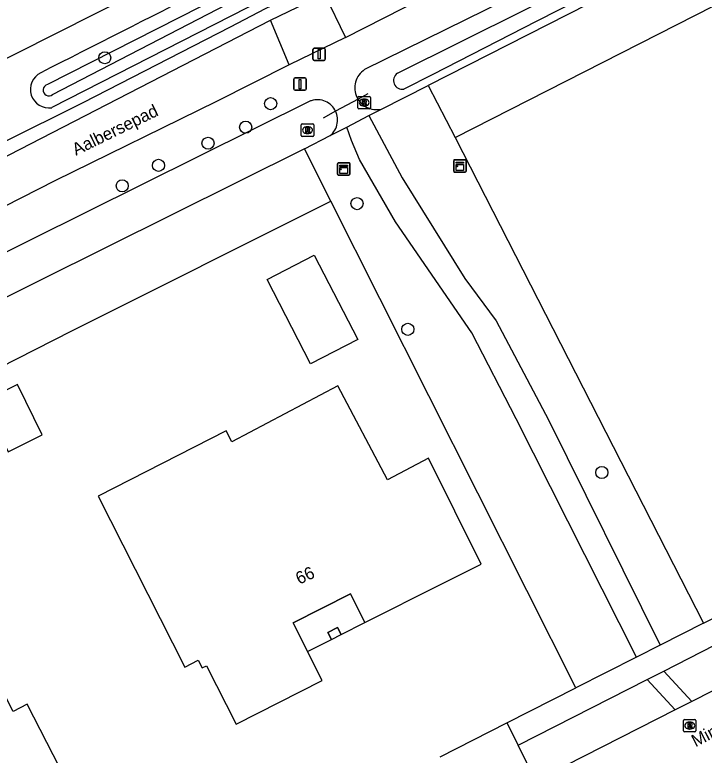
# Model space of a CAD drawing. Extents: x 162722 to 165099, y 384721 to 386283.
# Drawn here: x 163692.7 to 163748.4, y 385170.5 to 385230.3 of the extents above; entities that cross this region are included whole.
import ezdxf

# ---------------------------------------------------------------- set-up
doc = ezdxf.new("R2010")
doc.units = 0
for name, color, linetype in [('IMGEO_Afsluitpaal', 7, 'Continuous'), ('IMGEO_Boom', 7, 'Continuous'), ('IMGEO_Duiker', 7, 'Continuous'), ('IMGEO_Gemengd_bos', 7, 'Continuous'), ('IMGEO_Groenvoorziening', 7, 'Continuous'), ('IMGEO_Kast', 7, 'Continuous'), ('IMGEO_Loofbos', 7, 'Continuous'), ('IMGEO_Muur', 7, 'Continuous'), ('IMGEO_Openbare_ruimte_label', 7, 'Continuous'), ('IMGEO_Pand', 7, 'Continuous'), ('IMGEO_Pand_nummerreeks', 7, 'Continuous'), ('IMGEO_Pand_overbouw', 7, 'Continuous'), ('IMGEO_Rijbaan_lokaal_halfverhard', 7, 'Continuous'), ('IMGEO_Rijbaan_lokaal_open', 7, 'Continuous'), ('IMGEO_Rioolput', 7, 'Continuous'), ('IMGEO_Voetpad_open', 7, 'Continuous'), ('IMGEO_Waterloop', 7, 'Continuous')]:
    doc.layers.add(name, color=color, linetype=linetype)

msp = doc.modelspace()

# ---------------------------------------------------------------- linework, layer by layer
at = {"layer": 'IMGEO_Afsluitpaal'}
for p, q in [((163716.822, 385226.692), (163716.822, 385227.492)), ((163716.822, 385227.492), (163716.822, 385226.692)), ((163716.922, 385227.592), (163717.712, 385227.592)), ((163717.712, 385227.592), (163716.922, 385227.592)), ((163717.812, 385227.492), (163717.812, 385226.692)), ((163717.812, 385226.692), (163717.812, 385227.492)), ((163717.712, 385226.592), (163716.922, 385226.592)), ((163716.922, 385226.592), (163717.712, 385226.592)), ((163715.279, 385224.29), (163715.279, 385225.09)), ((163715.279, 385225.09), (163715.279, 385224.29)), ((163715.379, 385225.19), (163716.169, 385225.19)), ((163716.169, 385225.19), (163715.379, 385225.19)), ((163716.269, 385225.09), (163716.269, 385224.29)), ((163716.269, 385224.29), (163716.269, 385225.09)), ((163716.169, 385224.19), (163715.379, 385224.19)), ((163715.379, 385224.19), (163716.169, 385224.19))]:
    msp.add_line(p, q, dxfattribs=at)
for points in [[(163717.242, 385227.467), (163717.392, 385227.467), (163717.392, 385226.717), (163717.242, 385226.717), (163717.242, 385227.467)], [(163715.699, 385225.065), (163715.849, 385225.065), (163715.849, 385224.315), (163715.699, 385224.315), (163715.699, 385225.065)]]:
    msp.add_lwpolyline(points, dxfattribs=at)
for centre, start, end in [((163716.922, 385227.492), 90, 180), ((163716.922, 385227.492), 90, 180), ((163717.712, 385227.492), 0, 90), ((163717.712, 385227.492), 360, 90), ((163716.922, 385226.692), 180, 270), ((163716.922, 385226.692), 180, 270), ((163717.712, 385226.692), 270, 0), ((163717.712, 385226.692), 270, 0), ((163715.379, 385225.09), 90, 180), ((163715.379, 385225.09), 90, 180), ((163716.169, 385225.09), 0, 90), ((163716.169, 385225.09), 360, 90), ((163715.379, 385224.29), 180, 270), ((163715.379, 385224.29), 180, 270), ((163716.169, 385224.29), 270, 0), ((163716.169, 385224.29), 270, 0)]:
    msp.add_arc(centre, 0.1, start, end, dxfattribs=at)
at = {"layer": 'IMGEO_Boom'}
for centre in [(163700.008, 385226.815), (163713.404, 385223.11), (163711.387, 385221.214), (163708.349, 385219.914), (163704.353, 385218.129), (163701.424, 385216.471), (163720.379, 385215.043), (163724.477, 385204.898), (163740.136, 385193.336)]:
    msp.add_circle(centre, 0.489, dxfattribs=at)
at = {"layer": 'IMGEO_Duiker'}
msp.add_lwpolyline([(163721.239, 385223.894), (163720.457, 385223.472), (163718.65, 385222.495), (163717.642, 385221.951)], dxfattribs=at)
at = {"layer": 'IMGEO_Gemengd_bos'}
for points in [[(163910.573, 385246.191), (163871.205, 385250), (163855.681, 385251.502), (163834.151, 385252.659), (163805.574, 385255.278), (163801.35, 385255.558), (163797.117, 385255.46), (163792.91, 385254.985), (163788.763, 385254.135), (163788.312, 385254.019), (163782.99, 385252.393), (163777.835, 385250.299), (163777.194, 385250), (163772.987, 385247.809), (163761.54, 385242.598), (163726.113, 385224.584)], [(163728.314, 385220.373), (163786.457, 385250), (163789.963, 385251.774), (163810.294, 385250), (163886.57, 385243.212), (163910.133, 385241.022)], [(163726.113, 385224.584), (163728.314, 385220.373)]]:
    msp.add_lwpolyline(points, dxfattribs=at)
at = {"layer": 'IMGEO_Groenvoorziening'}
for points in [[(163760.118, 385245.135), (163720.987, 385225.855), (163720.86, 385225.762), (163720.741, 385225.658), (163720.633, 385225.544), (163720.535, 385225.421), (163720.448, 385225.289), (163720.374, 385225.151), (163720.312, 385225.006), (163720.263, 385224.856), (163720.228, 385224.703), (163720.207, 385224.547), (163720.2, 385224.389), (163720.207, 385224.232), (163720.228, 385224.076), (163720.263, 385223.922), (163720.311, 385223.772), (163720.373, 385223.628), (163720.447, 385223.489), (163720.457, 385223.472), (163720.545, 385223.341), (163720.644, 385223.219), (163720.754, 385223.106), (163720.873, 385223.004), (163721.001, 385222.912), (163721.137, 385222.833), (163721.279, 385222.765), (163721.427, 385222.711), (163721.579, 385222.67), (163721.734, 385222.643), (163721.891, 385222.63), (163722.048, 385222.631), (163722.205, 385222.646), (163722.356, 385222.674)], [(163722.356, 385222.674), (163726.113, 385224.584)], [(163721.329, 385222.143), (163722.356, 385222.674)], [(163719.548, 385221.223), (163721.329, 385222.143)], [(163721.329, 385222.143), (163724.011, 385217.113), (163729.086, 385209.009), (163731.604, 385205.593), (163735.842, 385197.581), (163744.855, 385179.419)], [(163718.214, 385220.533), (163719.548, 385221.223)], [(163742.936, 385178.446), (163733.239, 385197.673), (163729.649, 385204.624), (163723.491, 385213.575), (163720.588, 385218.607), (163719.919, 385220.14), (163719.548, 385221.223)], [(163728.314, 385220.373), (163748.353, 385181.193)], [(163718.262, 385215.236), (163716.137, 385219.455)], [(163559.746, 385137.091), (163591.679, 385153.256), (163626.169, 385170.846), (163627.133, 385169.047), (163697.355, 385204.78), (163718.262, 385215.236)], [(163738.041, 385175.965), (163718.262, 385215.236)]]:
    msp.add_lwpolyline(points, dxfattribs=at)
at = {"layer": 'IMGEO_Kast'}
for p, q in [((163728.18, 385217.664), (163728.18, 385218.505)), ((163728.18, 385218.505), (163728.18, 385217.664)), ((163728.255, 385218.589), (163729.096, 385218.589)), ((163729.096, 385218.589), (163728.255, 385218.589)), ((163729.18, 385218.514), (163729.18, 385217.673)), ((163729.18, 385217.673), (163729.18, 385218.514)), ((163718.8, 385217.42), (163718.8, 385218.261)), ((163718.8, 385218.261), (163718.8, 385217.42)), ((163718.875, 385218.345), (163719.716, 385218.345)), ((163719.716, 385218.345), (163718.875, 385218.345)), ((163719.8, 385218.27), (163719.8, 385217.429)), ((163719.8, 385217.429), (163719.8, 385218.27)), ((163719.725, 385217.345), (163718.884, 385217.345)), ((163718.884, 385217.345), (163719.725, 385217.345)), ((163729.105, 385217.589), (163728.264, 385217.589)), ((163728.264, 385217.589), (163729.105, 385217.589))]:
    msp.add_line(p, q, dxfattribs=at)
for points in [[(163728.375, 385218.379), (163728.975, 385218.379), (163728.975, 385218.294), (163728.375, 385218.294), (163728.375, 385218.379)], [(163718.995, 385218.135), (163719.595, 385218.135), (163719.595, 385218.05), (163718.995, 385218.05), (163718.995, 385218.135)], [(163718.995, 385217.96), (163719.595, 385217.96), (163719.595, 385217.471), (163718.995, 385217.471), (163718.995, 385217.96)], [(163728.375, 385218.204), (163728.975, 385218.204), (163728.975, 385217.715), (163728.375, 385217.715), (163728.375, 385218.204)]]:
    msp.add_lwpolyline(points, dxfattribs=at)
for centre in [(163719.079, 385217.809), (163728.459, 385218.053)]:
    msp.add_circle(centre, 0.0377, dxfattribs=at)
for centre, start, end in [((163728.258, 385218.511), 92.4484, 184.28452), ((163728.258, 385218.511), 92.4484, 184.28452), ((163729.102, 385218.511), 2.4484, 94.28452), ((163729.102, 385218.511), 2.4484, 94.28452), ((163718.878, 385218.267), 92.4484, 184.28452), ((163718.878, 385218.267), 92.4484, 184.28452), ((163719.722, 385218.267), 2.4484, 94.28452), ((163719.722, 385218.267), 2.4484, 94.28452), ((163718.878, 385217.423), 182.4484, 274.28452), ((163718.878, 385217.423), 182.4484, 274.28452), ((163719.722, 385217.423), 272.4484, 4.28452), ((163719.722, 385217.423), 272.4484, 4.28452), ((163728.258, 385217.667), 182.4484, 274.28452), ((163728.258, 385217.667), 182.4484, 274.28452), ((163729.102, 385217.667), 272.4484, 4.28452), ((163729.102, 385217.667), 272.4484, 4.28452)]:
    msp.add_arc(centre, 0.0779, start, end, dxfattribs=at)
at = {"layer": 'IMGEO_Loofbos'}
for points in [[(163582.086, 385306.805), (163581.429, 385306.477), (163540.181, 385285.869), (163543.916, 385277.299), (163557.512, 385250), (163593.927, 385177.311), (163740.778, 385251.339), (163752.789, 385257.167), (163698.901, 385364.116), (163630.385, 385330.124), (163622.467, 385326.196)], [(163757.387, 385253.337), (163752.201, 385250.905), (163745.056, 385247.554), (163737.476, 385243.672), (163734.234, 385241.981), (163722.212, 385235.501), (163717.573, 385233.012), (163716.246, 385232.352), (163712.957, 385230.751), (163710.127, 385229.294), (163698.248, 385223.179), (163685.195, 385216.689), (163675.324, 385212.002), (163668.072, 385208.03), (163655.211, 385201.438), (163641.53, 385194.548), (163632.401, 385189.722), (163621.089, 385184.054), (163617.286, 385182.387), (163610.793, 385178.777), (163603.256, 385174.96), (163593.858, 385170.653)], [(163748.275, 385249.617), (163695.744, 385222.786)]]:
    msp.add_lwpolyline(points, dxfattribs=at)
for centre, radius, start, end in [((165519.651, 381635.629), 4027.138, 116.113636, 116.944509), ((163695.502, 385224.261), 1.495, 116.0865, 279.301)]:
    msp.add_arc(centre, radius, start, end, dxfattribs=at)
at = {"layer": 'IMGEO_Muur'}
msp.add_lwpolyline([(163718.317, 385179.878), (163718.031, 385180.441), (163718.799, 385180.83), (163719.085, 385180.267)], dxfattribs=at)
at = {"layer": 'IMGEO_Pand'}
for points in [[(163713.112, 385208.92), (163716.917, 385210.883), (163720.429, 385204.075), (163716.624, 385202.112), (163713.112, 385208.92)], [(163690.202, 385199.086), (163692.204, 385195.021), (163694.968, 385196.383), (163692.967, 385200.447), (163690.202, 385199.086)], [(163729.803, 385185.645), (163730.409, 385185.948), (163726.138, 385194.491), (163722.85, 385192.751), (163718.832, 385200.343), (163710.268, 385195.81), (163709.8, 385196.694), (163699.477, 385191.432), (163706.463, 385177.642), (163707.56, 385178.198), (163707.887, 385177.58), (163708.227, 385177.752), (163710.611, 385173.041), (163717.567, 385176.558), (163716.389, 385178.888), (163715.211, 385181.216), (163719.86, 385183.552), (163721.011, 385181.249), (163727.111, 385184.299), (163729.803, 385185.645)], [(163718.799, 385180.83), (163718.031, 385180.441), (163718.317, 385179.878), (163719.085, 385180.267), (163718.799, 385180.83)], [(163678.957, 385161.825), (163680.697, 385162.713), (163682.773, 385158.645), (163688.547, 385161.592), (163688.063, 385162.54), (163692.459, 385164.784), (163693.631, 385162.488), (163698.647, 385165.048), (163696.374, 385169.502), (163693.75, 385174.643), (163692.622, 385174.067), (163689.824, 385179.548), (163681.282, 385175.188), (163683.685, 385170.48), (163676.429, 385166.777), (163676.683, 385166.279), (163678.957, 385161.825)]]:
    msp.add_lwpolyline(points, dxfattribs=at)
at = {"layer": 'IMGEO_Pand_overbouw'}
msp.add_lwpolyline([(163718.317, 385179.878), (163718.031, 385180.441), (163718.799, 385180.83), (163719.085, 385180.267), (163721.011, 385181.249), (163719.86, 385183.552), (163715.211, 385181.216), (163716.389, 385178.888)], close=True, dxfattribs=at)
at = {"layer": 'IMGEO_Rijbaan_lokaal_halfverhard'}
for points in [[(163719.457, 385228.444), (163755.332, 385246.722), (163759.373, 385248.264), (163759.521, 385248.321), (163762.995, 385250), (163774.167, 385255.4), (163777.7, 385256.496), (163786.742, 385258.325), (163797.199, 385259.686), (163806.158, 385259.833), (163816.097, 385259.533), (163821.049, 385259.692), (163829.476, 385259.387), (163831.652, 385259.175)], [(163594.305, 385169.758), (163603.673, 385174.051), (163611.279, 385177.903), (163617.772, 385181.513), (163621.537, 385183.16), (163632.849, 385188.828), (163641.983, 385193.656), (163668.525, 385207.138), (163675.753, 385211.099), (163691.382, 385218.519), (163713.395, 385229.852)], [(163714.908, 385226.251), (163709.029, 385223.291), (163695.982, 385216.891), (163624.905, 385180.679), (163618.659, 385177.795), (163605.526, 385170.964), (163600.475, 385168.619), (163586.161, 385161.547), (163584.248, 385160.553)]]:
    msp.add_lwpolyline(points, dxfattribs=at)
at = {"layer": 'IMGEO_Rijbaan_lokaal_open'}
for points in [[(163713.395, 385229.852), (163717.752, 385231.973)], [(163717.752, 385231.973), (163719.457, 385228.444)], [(163714.908, 385226.251), (163713.395, 385229.852)], [(163719.457, 385228.444), (163714.908, 385226.251)], [(163750.635, 385176.516), (163747.406, 385174.874)], [(163747.406, 385174.874), (163746.068, 385174.193)], [(163746.068, 385174.193), (163735.748, 385168.945), (163734.821, 385168.432)]]:
    msp.add_lwpolyline(points, dxfattribs=at)
at = {"layer": 'IMGEO_Rioolput'}
for p, q in [((163720.452, 385222.767), (163720.452, 385223.619)), ((163720.527, 385223.693), (163721.379, 385223.693)), ((163720.94, 385223.473), (163720.965, 385223.473)), ((163721.453, 385223.619), (163721.453, 385222.767)), ((163721.379, 385222.693), (163720.527, 385222.693)), ((163720.963, 385222.913), (163720.938, 385222.913)), ((163715.88, 385220.543), (163715.88, 385221.395)), ((163715.955, 385221.469), (163716.807, 385221.469)), ((163716.881, 385221.395), (163716.881, 385220.543)), ((163716.368, 385221.249), (163716.393, 385221.249)), ((163716.807, 385220.469), (163715.955, 385220.469)), ((163716.391, 385220.689), (163716.366, 385220.689)), ((163746.736, 385172.488), (163746.736, 385173.34)), ((163746.811, 385173.414), (163747.663, 385173.414)), ((163747.224, 385173.194), (163747.249, 385173.194)), ((163747.737, 385173.34), (163747.737, 385172.488)), ((163747.663, 385172.414), (163746.811, 385172.414)), ((163747.247, 385172.634), (163747.222, 385172.634))]:
    msp.add_line(p, q, dxfattribs=at)
for points in [[(163720.452, 385222.767), (163720.452, 385223.619)], [(163720.527, 385223.693), (163721.379, 385223.693)], [(163721.041, 385223.391), (163720.789, 385223.393), (163720.789, 385222.993)], [(163720.789, 385222.993), (163720.913, 385222.993), (163720.913, 385223.155), (163720.924, 385223.155)], [(163720.967, 385223.312), (163720.913, 385223.312), (163720.913, 385223.231)], [(163720.913, 385223.231), (163720.965, 385223.231)], [(163721.453, 385223.619), (163721.453, 385222.767)], [(163721.379, 385222.693), (163720.527, 385222.693)], [(163720.971, 385223.126), (163721.042, 385222.993), (163721.182, 385222.993), (163721.117, 385223.119)], [(163715.88, 385220.543), (163715.88, 385221.395)], [(163715.955, 385221.469), (163716.807, 385221.469)], [(163716.881, 385221.395), (163716.881, 385220.543)], [(163716.469, 385221.167), (163716.217, 385221.169), (163716.217, 385220.769)], [(163716.217, 385220.769), (163716.341, 385220.769), (163716.341, 385220.931), (163716.352, 385220.931)], [(163716.395, 385221.088), (163716.341, 385221.088), (163716.341, 385221.007)], [(163716.341, 385221.007), (163716.393, 385221.007)], [(163716.399, 385220.902), (163716.47, 385220.769), (163716.61, 385220.769), (163716.545, 385220.895)], [(163716.807, 385220.469), (163715.955, 385220.469)], [(163746.736, 385172.488), (163746.736, 385173.34)], [(163746.811, 385173.414), (163747.663, 385173.414)], [(163747.325, 385173.112), (163747.073, 385173.114), (163747.073, 385172.714)], [(163747.251, 385173.033), (163747.197, 385173.033), (163747.197, 385172.952)], [(163747.737, 385173.34), (163747.737, 385172.488)], [(163747.663, 385172.414), (163746.811, 385172.414)], [(163747.073, 385172.714), (163747.197, 385172.714), (163747.197, 385172.876), (163747.208, 385172.876)], [(163747.197, 385172.952), (163747.249, 385172.952)], [(163747.255, 385172.847), (163747.326, 385172.714), (163747.466, 385172.714), (163747.401, 385172.84)]]:
    msp.add_lwpolyline(points, dxfattribs=at)
for centre, radius, start, end in [((163720.529, 385223.617), 0.0765, 91.55205, 178.44795), ((163720.529, 385223.617), 0.0765, 91.55205, 178.44795), ((163720.923, 385223.102), 0.0533, 26.02933, 88.69889), ((163720.949, 385223.42), 0.19, 274.7715, 282.96867), ((163720.973, 385223.216), 0.0964, 77.00612, 93.18647), ((163720.987, 385223.273), 0.0378, 276.66336, 79.67722), ((163721.04, 385223.281), 0.109, 350.36119, 89.41601), ((163721.038, 385223.281), 0.112, 277.58423, 350.98172), ((163721.022, 385223.066), 0.108, 29.51342, 73.79051), ((163721.377, 385223.617), 0.0765, 1.55205, 88.44795), ((163721.377, 385223.617), 0.0765, 1.55205, 88.44795), ((163720.529, 385222.769), 0.0765, 181.55205, 268.44795), ((163720.529, 385222.769), 0.0765, 181.55205, 268.44795), ((163721.377, 385222.769), 0.0765, 271.55205, 358.44795), ((163721.377, 385222.769), 0.0765, 271.55205, 358.44795), ((163715.957, 385221.393), 0.0765, 91.55205, 178.44795), ((163715.957, 385221.393), 0.0765, 91.55205, 178.44795), ((163716.805, 385221.393), 0.0765, 1.55205, 88.44795), ((163716.805, 385221.393), 0.0765, 1.55205, 88.44795), ((163716.351, 385220.878), 0.0533, 26.02933, 88.69889), ((163716.377, 385221.196), 0.19, 274.7715, 282.96867), ((163716.401, 385220.992), 0.0964, 77.00612, 93.18647), ((163716.415, 385221.049), 0.0378, 276.66336, 79.67722), ((163716.468, 385221.057), 0.109, 350.36119, 89.41601), ((163716.466, 385221.057), 0.112, 277.58423, 350.98172), ((163716.45, 385220.842), 0.108, 29.51342, 73.79051), ((163715.957, 385220.545), 0.0765, 181.55205, 268.44795), ((163715.957, 385220.545), 0.0765, 181.55205, 268.44795), ((163716.805, 385220.545), 0.0765, 271.55205, 358.44795), ((163716.805, 385220.545), 0.0765, 271.55205, 358.44795), ((163746.813, 385173.338), 0.0765, 91.55205, 178.44795), ((163746.813, 385173.338), 0.0765, 91.55205, 178.44795), ((163747.257, 385172.937), 0.0964, 77.00612, 93.18647), ((163747.271, 385172.994), 0.0378, 276.66336, 79.67722), ((163747.324, 385173.002), 0.109, 350.36119, 89.41601), ((163747.322, 385173.002), 0.112, 277.58423, 350.98172), ((163747.661, 385173.338), 0.0765, 1.55205, 88.44795), ((163747.661, 385173.338), 0.0765, 1.55205, 88.44795), ((163746.813, 385172.49), 0.0765, 181.55205, 268.44795), ((163746.813, 385172.49), 0.0765, 181.55205, 268.44795), ((163747.207, 385172.823), 0.0533, 26.02933, 88.69889), ((163747.233, 385173.141), 0.19, 274.7715, 282.96867), ((163747.306, 385172.787), 0.108, 29.51342, 73.79051), ((163747.661, 385172.49), 0.0765, 271.55205, 358.44795), ((163747.661, 385172.49), 0.0765, 271.55205, 358.44795)]:
    msp.add_arc(centre, radius, start, end, dxfattribs=at)
for centre, major_axis, ratio, start_param, end_param in [((163720.939, 385223.193), (-0.387, 0.002), 0.722429, 4.712389, 7.853982), ((163720.964, 385223.193), (-0.39, 0.002), 0.717154, 1.570796, 4.712389), ((163716.367, 385220.969), (-0.387, 0.002), 0.722429, 4.712389, 7.853982), ((163716.392, 385220.969), (-0.39, 0.002), 0.717154, 1.570796, 4.712389), ((163747.223, 385172.914), (-0.387, 0.002), 0.722429, 4.712389, 7.853982), ((163747.248, 385172.914), (-0.39, 0.002), 0.717154, 1.570796, 4.712389)]:
    msp.add_ellipse(centre, major_axis=major_axis, ratio=ratio, start_param=start_param, end_param=end_param, dxfattribs=at)
at = {"layer": 'IMGEO_Voetpad_open'}
for points in [[(163748.353, 385181.193), (163771.607, 385192.983)], [(163745.151, 385177.322), (163749.231, 385179.395), (163772.506, 385191.22)], [(163748.353, 385181.193), (163744.855, 385179.419)], [(163744.855, 385179.419), (163742.936, 385178.446)], [(163742.936, 385178.446), (163738.041, 385175.965)], [(163743.813, 385176.642), (163745.151, 385177.322)], [(163747.406, 385174.874), (163745.151, 385177.322)], [(163733.383, 385171.343), (163743.813, 385176.642)], [(163743.813, 385176.642), (163746.068, 385174.193)], [(163732.48, 385173.145), (163738.041, 385175.965)], [(163727.097, 385170.404), (163732.48, 385173.145)], [(163732.48, 385173.145), (163733.383, 385171.343)], [(163734.821, 385168.432), (163733.383, 385171.343)]]:
    msp.add_lwpolyline(points, dxfattribs=at)
at = {"layer": 'IMGEO_Waterloop'}
for points in [[(163723.635, 385225.559), (163733.915, 385230.675), (163760.585, 385244.169), (163771.339, 385249.229), (163780.225, 385253.523), (163787.537, 385256.063), (163789.688, 385256.57), (163792.368, 385256.924), (163797.592, 385257.005), (163801.506, 385257.021), (163805.639, 385256.698), (163834.243, 385254.136), (163855.663, 385252.919), (163892.589, 385249.365), (163910.526, 385247.41)], [(163910.571, 385246.849), (163910.38, 385246.851), (163871.267, 385250.636), (163855.729, 385252.139), (163834.197, 385253.296), (163805.624, 385255.915), (163801.364, 385256.197), (163797.074, 385256.098), (163792.447, 385256.152), (163787.987, 385255.362), (163780.569, 385252.718), (163776.621, 385250.4), (163772.707, 385248.383), (163761.263, 385243.174), (163734.828, 385229.732), (163726.485, 385225.462), (163724.159, 385224.28)], [(163747.477, 385251.016), (163728.947, 385241.723), (163695.379, 385224.647)], [(163695.801, 385223.856), (163723.217, 385238.049), (163747.863, 385250.197)], [(163718.214, 385220.533), (163718.323, 385220.631), (163718.422, 385220.738), (163718.511, 385220.854), (163718.59, 385220.977), (163718.657, 385221.106), (163718.712, 385221.241), (163718.756, 385221.381), (163718.786, 385221.523), (163718.804, 385221.668), (163718.808, 385221.814), (163718.8, 385221.96), (163718.779, 385222.104), (163718.744, 385222.246), (163718.698, 385222.385), (163718.65, 385222.495), (163718.581, 385222.624), (163718.502, 385222.746), (163718.411, 385222.86), (163718.311, 385222.966), (163718.202, 385223.063), (163718.084, 385223.149), (163717.96, 385223.225), (163717.829, 385223.289), (163717.693, 385223.341), (163717.552, 385223.381), (163717.409, 385223.408), (163717.264, 385223.423), (163717.118, 385223.424), (163716.973, 385223.412), (163716.829, 385223.387), (163716.688, 385223.35), (163716.621, 385223.327), (163580.895, 385155.915)], [(163716.137, 385219.455), (163718.214, 385220.533)], [(163716.137, 385219.455), (163582.606, 385153.065), (163572.284, 385147.71), (163567.284, 385144.313), (163558.104, 385140.325)]]:
    msp.add_lwpolyline(points, dxfattribs=at)
for centre, radius, start, end in [((163724.038, 385224.977), 0.708, 124.75472, 279.80263), ((163695.491, 385224.199), 0.462, 104.04662, 312.11339)]:
    msp.add_arc(centre, radius, start, end, dxfattribs=at)

# ---------------------------------------------------------------- texts
at = {"layer": 'IMGEO_Openbare_ruimte_label'}
for s, rotation, p in [('Aalbersepad', 26.10382, (163697.683, 385218.892)), ('Ministerlaan', 27.30778, (163747.708, 385171.162))]:
    msp.add_text(s, height=1, rotation=rotation, dxfattribs=at).set_placement(p)
at = {"layer": 'IMGEO_Pand_nummerreeks'}
msp.add_text('66', height=1, rotation=24.75751, dxfattribs=at).set_placement((163715.709, 385184.281))

doc.saveas('drawing.dxf')
